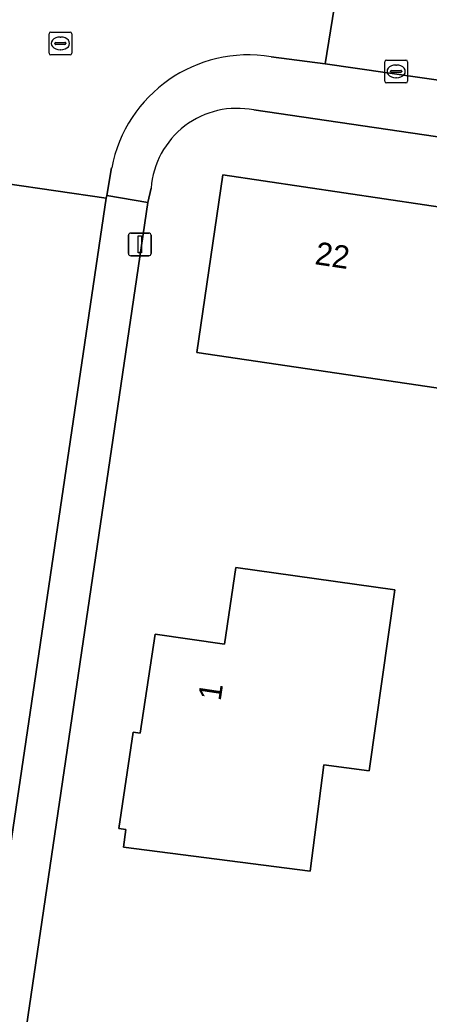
# Model space of a CAD drawing. Extents: x 164148 to 165261, y 382513 to 383432.
# Drawn here: x 164560.21 to 164578.16, y 383135.73 to 383179.34 of the extents above; entities that cross this region are included whole.
import ezdxf

# ---------------------------------------------------------------- set-up
doc = ezdxf.new("R2010")
doc.units = 0
for name, color, linetype in [('IMGEO_Erf', 7, 'Continuous'), ('IMGEO_Kolk', 7, 'Continuous'), ('IMGEO_Lichtmast', 7, 'Continuous'), ('IMGEO_Pand', 7, 'Continuous'), ('IMGEO_Pand_nummerreeks', 7, 'Continuous'), ('IMGEO_Rijbaan_lokaal_open', 7, 'Continuous'), ('IMGEO_Rioolput', 7, 'Continuous'), ('IMGEO_Voetpad_gesloten', 7, 'Continuous'), ('IMGEO_Voetpad_open', 7, 'Continuous')]:
    doc.layers.add(name, color=color, linetype=linetype)

msp = doc.modelspace()

# ---------------------------------------------------------------- linework, layer by layer
at = {"layer": 'IMGEO_Erf'}
for points in [[(164612.008, 383169.298), (164570.471, 383175.385)], [(164565.964, 383171.957), (164565.828, 383171.331), (164551.479, 383074.055)]]:
    msp.add_lwpolyline(points, dxfattribs=at)
for points in [[(164581.531, 383162.737), (164567.964, 383164.745), (164569.112, 383172.535), (164579.719, 383170.956), (164579.527, 383169.624), (164582.455, 383169.199)], [(164575.53, 383146.403), (164573.541, 383146.659), (164572.941, 383141.997), (164564.759, 383143.051), (164564.858, 383143.823), (164564.551, 383143.869), (164565.18, 383148.089), (164565.49, 383148.053), (164566.147, 383152.399), (164569.178, 383151.958), (164569.678, 383155.317), (164576.649, 383154.334)]]:
    msp.add_lwpolyline(points, close=True, dxfattribs=at)
msp.add_arc((164569.735, 383171.676), 3.781, 78.7721, 175.7408, dxfattribs=at)
at = {"layer": 'IMGEO_Kolk'}
for p, q in [((164576.212, 383176.65), (164576.212, 383177.502)), ((164576.287, 383177.576), (164577.139, 383177.576)), ((164576.7, 383177.356), (164576.725, 383177.356)), ((164577.213, 383177.502), (164577.213, 383176.65)), ((164576.471, 383177.07), (164576.471, 383177.082)), ((164576.909, 383177.033), (164576.511, 383177.033)), ((164576.514, 383177.119), (164576.912, 383177.119)), ((164576.955, 383177.082), (164576.955, 383177.07)), ((164577.139, 383176.576), (164576.287, 383176.576)), ((164576.723, 383176.796), (164576.698, 383176.796))]:
    msp.add_line(p, q, dxfattribs=at)
for points in [[(164576.212, 383176.65), (164576.212, 383177.502)], [(164576.287, 383177.576), (164577.139, 383177.576)], [(164577.213, 383177.502), (164577.213, 383176.65)], [(164577.139, 383176.576), (164576.287, 383176.576)]]:
    msp.add_lwpolyline(points, dxfattribs=at)
for centre, radius, start, end in [((164576.289, 383177.5), 0.0765, 91.552, 178.448), ((164576.289, 383177.5), 0.0765, 91.552, 178.448), ((164577.137, 383177.5), 0.0765, 1.552, 88.448), ((164577.137, 383177.5), 0.0765, 1.552, 88.448), ((164576.511, 383177.079), 0.0403, 85.8775, 175.7526), ((164576.508, 383177.069), 0.0366, 178.938, 274.7102), ((164576.912, 383177.076), 0.043, 264.8664, 352.4533), ((164576.916, 383177.081), 0.0386, 1.7309, 96.639), ((164576.289, 383176.652), 0.0765, 181.552, 268.448), ((164576.289, 383176.652), 0.0765, 181.552, 268.448), ((164577.137, 383176.652), 0.0765, 271.552, 358.448), ((164577.137, 383176.652), 0.0765, 271.552, 358.448)]:
    msp.add_arc(centre, radius, start, end, dxfattribs=at)
for centre, major_axis, ratio, start_param, end_param in [((164576.699, 383177.076), (-0.387, 0.002), 0.722429, 4.712389, 7.853982), ((164576.724, 383177.076), (-0.39, 0.002), 0.717154, 1.570796, 4.712389)]:
    msp.add_ellipse(centre, major_axis=major_axis, ratio=ratio, start_param=start_param, end_param=end_param, dxfattribs=at)
at = {"layer": 'IMGEO_Lichtmast'}
for p, q in [((164565.072, 383169.989), (164565.862, 383169.989)), ((164565.862, 383169.989), (164565.072, 383169.989)), ((164564.972, 383169.089), (164564.972, 383169.889)), ((164564.972, 383169.889), (164564.972, 383169.089)), ((164565.962, 383169.889), (164565.962, 383169.089)), ((164565.962, 383169.089), (164565.962, 383169.889)), ((164565.862, 383168.989), (164565.072, 383168.989)), ((164565.072, 383168.989), (164565.862, 383168.989))]:
    msp.add_line(p, q, dxfattribs=at)
msp.add_lwpolyline([(164565.392, 383169.864), (164565.542, 383169.864), (164565.542, 383169.114), (164565.392, 383169.114), (164565.392, 383169.864)], dxfattribs=at)
for centre, start, end in [((164565.072, 383169.889), 90, 180), ((164565.072, 383169.889), 90, 180), ((164565.862, 383169.889), 0, 90), ((164565.862, 383169.889), 360, 90), ((164565.072, 383169.089), 180, 270), ((164565.072, 383169.089), 180, 270), ((164565.862, 383169.089), 270, 0), ((164565.862, 383169.089), 270, 0)]:
    msp.add_arc(centre, 0.1, start, end, dxfattribs=at)
at = {"layer": 'IMGEO_Pand'}
for points in [[(164581.531, 383162.737), (164582.455, 383169.199), (164579.527, 383169.624), (164579.719, 383170.956), (164569.112, 383172.535), (164567.964, 383164.745)], [(164572.941, 383141.997), (164573.541, 383146.659), (164575.53, 383146.403), (164576.649, 383154.334), (164569.678, 383155.317), (164569.178, 383151.958), (164566.147, 383152.399), (164565.49, 383148.053), (164565.18, 383148.089), (164564.551, 383143.869), (164564.858, 383143.823), (164564.759, 383143.051)]]:
    msp.add_lwpolyline(points, close=True, dxfattribs=at)
at = {"layer": 'IMGEO_Rijbaan_lokaal_open'}
for points in [[(164573.599, 383177.404), (164574.469, 383182.852)], [(164571.226, 383177.722), (164573.599, 383177.404)], [(164564.021, 383171.63), (164564.236, 383172.843)], [(164549.539, 383073.752), (164564, 383171.523), (164559.577, 383172.163), (164558.194, 383163.135), (164557.556, 383158.76), (164554.236, 383136.372), (164553.599, 383132.047), (164550.215, 383109.069), (164549.572, 383104.624), (164546.273, 383082.437), (164545.694, 383078.509), (164544.478, 383070.86)], [(164559.577, 383172.163), (164564, 383171.523)], [(164564, 383171.523), (164564.021, 383171.63)]]:
    msp.add_lwpolyline(points, dxfattribs=at)
msp.add_lwpolyline([(164610.363, 383177.58), (164605.819, 383178.248), (164599.464, 383179.181), (164589.649, 383180.622), (164585.594, 383181.218), (164574.469, 383182.852), (164573.599, 383177.404), (164579.171, 383176.603), (164587.168, 383175.392), (164609.575, 383172.072)], close=True, dxfattribs=at)
msp.add_arc((164570.237, 383171.692), 6.11, 80.6842, 169.1456, dxfattribs=at)
at = {"layer": 'IMGEO_Rioolput'}
for p, q in [((164561.488, 383177.878), (164561.488, 383178.73)), ((164561.563, 383178.804), (164562.415, 383178.804)), ((164562.489, 383178.73), (164562.489, 383177.878)), ((164561.747, 383178.298), (164561.747, 383178.31)), ((164562.185, 383178.261), (164561.787, 383178.261)), ((164561.79, 383178.347), (164562.188, 383178.347)), ((164561.976, 383178.584), (164562.001, 383178.584)), ((164562.231, 383178.31), (164562.231, 383178.298)), ((164562.415, 383177.804), (164561.563, 383177.804)), ((164561.999, 383178.024), (164561.974, 383178.024))]:
    msp.add_line(p, q, dxfattribs=at)
for points in [[(164561.488, 383177.878), (164561.488, 383178.73)], [(164561.563, 383178.804), (164562.415, 383178.804)], [(164562.489, 383178.73), (164562.489, 383177.878)], [(164562.415, 383177.804), (164561.563, 383177.804)]]:
    msp.add_lwpolyline(points, dxfattribs=at)
for centre, radius, start, end in [((164561.565, 383178.728), 0.0765, 91.552, 178.448), ((164561.565, 383178.728), 0.0765, 91.552, 178.448), ((164562.413, 383178.728), 0.0765, 1.552, 88.448), ((164562.413, 383178.728), 0.0765, 1.552, 88.448), ((164561.787, 383178.307), 0.0403, 85.8775, 175.7526), ((164561.784, 383178.297), 0.0366, 178.938, 274.7102), ((164562.188, 383178.304), 0.043, 264.8664, 352.4533), ((164562.192, 383178.309), 0.0386, 1.7309, 96.639), ((164561.565, 383177.88), 0.0765, 181.552, 268.448), ((164561.565, 383177.88), 0.0765, 181.552, 268.448), ((164562.413, 383177.88), 0.0765, 271.552, 358.448), ((164562.413, 383177.88), 0.0765, 271.552, 358.448)]:
    msp.add_arc(centre, radius, start, end, dxfattribs=at)
for centre, major_axis, ratio, start_param, end_param in [((164561.975, 383178.304), (-0.387, 0.002), 0.722429, 4.712389, 7.853982), ((164562, 383178.304), (-0.39, 0.002), 0.717154, 1.570796, 4.712389)]:
    msp.add_ellipse(centre, major_axis=major_axis, ratio=ratio, start_param=start_param, end_param=end_param, dxfattribs=at)
at = {"layer": 'IMGEO_Voetpad_gesloten'}
msp.add_lwpolyline([(164551.479, 383074.055), (164565.828, 383171.331), (164564.021, 383171.63), (164564, 383171.523), (164549.539, 383073.752)], dxfattribs=at)
at = {"layer": 'IMGEO_Voetpad_open'}
for points in [[(164611.886, 383171.742), (164609.575, 383172.072), (164587.168, 383175.392), (164586.988, 383174.198), (164578.977, 383175.392), (164579.171, 383176.603), (164573.599, 383177.404), (164571.226, 383177.722)], [(164570.471, 383175.385), (164612.008, 383169.298)], [(164564.236, 383172.843), (164564.021, 383171.63), (164565.828, 383171.331), (164565.964, 383171.957)]]:
    msp.add_lwpolyline(points, dxfattribs=at)
for centre, radius, start, end in [((164570.237, 383171.692), 6.11, 80.6842, 169.1456), ((164569.735, 383171.676), 3.781, 78.7721, 175.7408)]:
    msp.add_arc(centre, radius, start, end, dxfattribs=at)

# ---------------------------------------------------------------- texts
at = {"layer": 'IMGEO_Pand_nummerreeks'}
for s, rotation, p in [('22', 351.5296, (164573.112, 383168.624)), ('1', 81.4909, (164569.013, 383149.434))]:
    msp.add_text(s, height=1, rotation=rotation, dxfattribs=at).set_placement(p)

doc.saveas('drawing.dxf')
